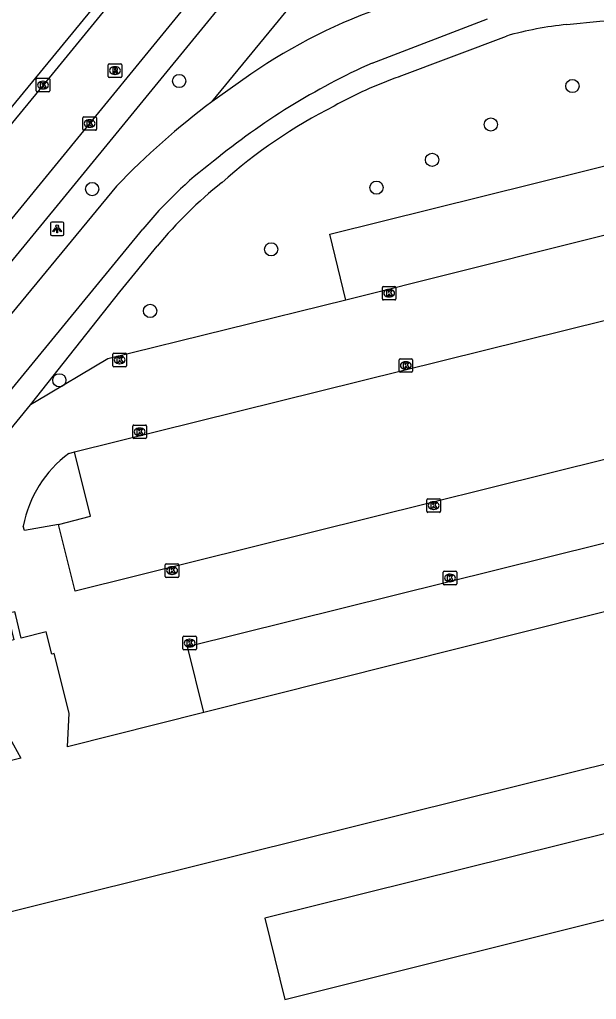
# Model space of a CAD drawing. Extents: x 159503 to 160347, y 382525 to 383272.
# Drawn here: x 160128 to 160170.6, y 382906.9 to 382979.1 of the extents above; entities that cross this region are included whole.
import ezdxf

# ---------------------------------------------------------------- set-up
doc = ezdxf.new("R2010")
doc.units = 0
for name, color, linetype in [('IMGEO_Boom', 7, 'Continuous'), ('IMGEO_Fietspad_gesloten', 7, 'Continuous'), ('IMGEO_Kolk', 7, 'Continuous'), ('IMGEO_Lichtpunt', 7, 'Continuous'), ('IMGEO_Pand', 7, 'Continuous'), ('IMGEO_Parkeervlak_open', 7, 'Continuous'), ('IMGEO_Rijbaan_lokaal_open', 7, 'Continuous'), ('IMGEO_Rioolput', 7, 'Continuous'), ('IMGEO_Voetpad_open', 7, 'Continuous')]:
    doc.layers.add(name, color=color, linetype=linetype)

msp = doc.modelspace()

# ---------------------------------------------------------------- linework, layer by layer
at = {"layer": 'IMGEO_Boom'}
for centre in [(160139.811, 382974.607), (160168.815, 382974.236), (160162.798, 382971.397), (160158.462, 382968.788), (160133.399, 382966.636), (160154.368, 382966.741), (160146.599, 382962.191), (160137.667, 382957.646), (160130.975, 382952.528)]:
    msp.add_circle(centre, 0.489, dxfattribs=at)
at = {"layer": 'IMGEO_Fietspad_gesloten'}
for points in [[(160154.045, 382975.931), (160162.544, 382979.182)], [(160145.092, 382975.102), (160142.631, 382973.377), (160142.221, 382973.071)], [(160135.187, 382966.854), (160124.8, 382954.255), (160112.544, 382939.34)], [(160116.522, 382938.568), (160137.139, 382963.667)]]:
    msp.add_lwpolyline(points, dxfattribs=at)
for centre, radius, start, end in [((160168.256, 382941.558), 40.765, 108.68781, 124.62816), ((160175.166, 382928.746), 51.697, 114.11419, 129.41657), ((160178.169, 382925.311), 59.777, 126.96822, 135.97549), ((160159.72, 382945.459), 29.008, 126.80681, 141.1189)]:
    msp.add_arc(centre, radius, start, end, dxfattribs=at)
at = {"layer": 'IMGEO_Kolk'}
for p, q in [((160129.267, 382973.88), (160129.267, 382974.732)), ((160129.342, 382974.806), (160130.194, 382974.806)), ((160129.755, 382974.586), (160129.78, 382974.586)), ((160130.268, 382974.732), (160130.268, 382973.88)), ((160130.194, 382973.806), (160129.342, 382973.806)), ((160129.778, 382974.026), (160129.753, 382974.026)), ((160132.786, 382971.969), (160133.638, 382971.969)), ((160132.711, 382971.043), (160132.711, 382971.895)), ((160133.199, 382971.749), (160133.224, 382971.749)), ((160133.712, 382971.895), (160133.712, 382971.043)), ((160133.638, 382970.969), (160132.786, 382970.969)), ((160133.222, 382971.189), (160133.197, 382971.189)), ((160154.796, 382958.528), (160154.796, 382959.38)), ((160154.871, 382959.454), (160155.723, 382959.454)), ((160155.284, 382959.234), (160155.309, 382959.234)), ((160155.797, 382959.38), (160155.797, 382958.528)), ((160155.723, 382958.454), (160154.871, 382958.454)), ((160155.307, 382958.674), (160155.282, 382958.674)), ((160134.927, 382953.606), (160134.927, 382954.458)), ((160135.002, 382954.532), (160135.854, 382954.532)), ((160135.415, 382954.312), (160135.44, 382954.312)), ((160135.928, 382954.458), (160135.928, 382953.606)), ((160156.029, 382953.193), (160156.029, 382954.045)), ((160156.104, 382954.119), (160156.956, 382954.119)), ((160156.517, 382953.899), (160156.542, 382953.899)), ((160157.03, 382954.045), (160157.03, 382953.193)), ((160135.854, 382953.532), (160135.002, 382953.532)), ((160135.438, 382953.752), (160135.413, 382953.752)), ((160156.54, 382953.339), (160156.515, 382953.339)), ((160156.956, 382953.119), (160156.104, 382953.119)), ((160136.394, 382948.302), (160136.394, 382949.154)), ((160136.469, 382949.228), (160137.321, 382949.228)), ((160136.882, 382949.008), (160136.907, 382949.008)), ((160137.395, 382949.154), (160137.395, 382948.302)), ((160137.321, 382948.228), (160136.469, 382948.228)), ((160136.905, 382948.448), (160136.88, 382948.448)), ((160158.156, 382943.788), (160159.008, 382943.788)), ((160158.081, 382942.862), (160158.081, 382943.714)), ((160158.569, 382943.568), (160158.594, 382943.568)), ((160159.082, 382943.714), (160159.082, 382942.862)), ((160159.008, 382942.788), (160158.156, 382942.788)), ((160158.592, 382943.008), (160158.567, 382943.008)), ((160138.789, 382938.065), (160138.789, 382938.917)), ((160138.864, 382938.991), (160139.716, 382938.991)), ((160139.277, 382938.771), (160139.302, 382938.771)), ((160139.79, 382938.917), (160139.79, 382938.065)), ((160139.3, 382938.211), (160139.275, 382938.211)), ((160159.283, 382937.518), (160159.283, 382938.37)), ((160159.358, 382938.444), (160160.21, 382938.444)), ((160159.771, 382938.224), (160159.796, 382938.224)), ((160160.284, 382938.37), (160160.284, 382937.518)), ((160139.716, 382937.991), (160138.864, 382937.991)), ((160160.21, 382937.444), (160159.358, 382937.444)), ((160159.794, 382937.664), (160159.769, 382937.664)), ((160140.083, 382932.715), (160140.083, 382933.567)), ((160140.158, 382933.641), (160141.01, 382933.641)), ((160140.571, 382933.421), (160140.596, 382933.421)), ((160141.084, 382933.567), (160141.084, 382932.715)), ((160141.01, 382932.641), (160140.158, 382932.641)), ((160140.594, 382932.861), (160140.569, 382932.861))]:
    msp.add_line(p, q, dxfattribs=at)
for points in [[(160129.267, 382973.88), (160129.267, 382974.732)], [(160129.342, 382974.806), (160130.194, 382974.806)], [(160129.588, 382974.506), (160129.711, 382974.506), (160129.711, 382974.355), (160129.841, 382974.506), (160130.005, 382974.506), (160129.859, 382974.355), (160130.012, 382974.106), (160129.86, 382974.106), (160129.775, 382974.27), (160129.711, 382974.203), (160129.711, 382974.106), (160129.588, 382974.106), (160129.588, 382974.506)], [(160130.268, 382974.732), (160130.268, 382973.88)], [(160130.194, 382973.806), (160129.342, 382973.806)], [(160132.786, 382971.969), (160133.638, 382971.969)], [(160132.711, 382971.043), (160132.711, 382971.895)], [(160133.032, 382971.669), (160133.155, 382971.669), (160133.155, 382971.518), (160133.285, 382971.669), (160133.449, 382971.669), (160133.303, 382971.518), (160133.456, 382971.269), (160133.304, 382971.269), (160133.219, 382971.433), (160133.155, 382971.366), (160133.155, 382971.269), (160133.032, 382971.269), (160133.032, 382971.669)], [(160133.712, 382971.895), (160133.712, 382971.043)], [(160133.638, 382970.969), (160132.786, 382970.969)], [(160154.796, 382958.528), (160154.796, 382959.38)], [(160154.871, 382959.454), (160155.723, 382959.454)], [(160155.117, 382959.154), (160155.24, 382959.154), (160155.24, 382959.003), (160155.37, 382959.154), (160155.534, 382959.154), (160155.388, 382959.003), (160155.541, 382958.754), (160155.389, 382958.754), (160155.304, 382958.918), (160155.24, 382958.851), (160155.24, 382958.754), (160155.117, 382958.754), (160155.117, 382959.154)], [(160155.797, 382959.38), (160155.797, 382958.528)], [(160155.723, 382958.454), (160154.871, 382958.454)], [(160134.927, 382953.606), (160134.927, 382954.458)], [(160135.002, 382954.532), (160135.854, 382954.532)], [(160135.248, 382954.232), (160135.371, 382954.232), (160135.371, 382954.081), (160135.501, 382954.232), (160135.665, 382954.232), (160135.519, 382954.081), (160135.672, 382953.832), (160135.52, 382953.832), (160135.435, 382953.996), (160135.371, 382953.929), (160135.371, 382953.832), (160135.248, 382953.832), (160135.248, 382954.232)], [(160135.928, 382954.458), (160135.928, 382953.606)], [(160156.029, 382953.193), (160156.029, 382954.045)], [(160156.104, 382954.119), (160156.956, 382954.119)], [(160157.03, 382954.045), (160157.03, 382953.193)], [(160135.854, 382953.532), (160135.002, 382953.532)], [(160156.35, 382953.819), (160156.473, 382953.819), (160156.473, 382953.668), (160156.603, 382953.819), (160156.767, 382953.819), (160156.621, 382953.668), (160156.774, 382953.419), (160156.622, 382953.419), (160156.537, 382953.583), (160156.473, 382953.516), (160156.473, 382953.419), (160156.35, 382953.419), (160156.35, 382953.819)], [(160156.956, 382953.119), (160156.104, 382953.119)], [(160136.394, 382948.302), (160136.394, 382949.154)], [(160136.469, 382949.228), (160137.321, 382949.228)], [(160136.715, 382948.928), (160136.838, 382948.928), (160136.838, 382948.777), (160136.968, 382948.928), (160137.132, 382948.928), (160136.986, 382948.777), (160137.139, 382948.528), (160136.987, 382948.528), (160136.902, 382948.692), (160136.838, 382948.625), (160136.838, 382948.528), (160136.715, 382948.528), (160136.715, 382948.928)], [(160137.395, 382949.154), (160137.395, 382948.302)], [(160137.321, 382948.228), (160136.469, 382948.228)], [(160158.156, 382943.788), (160159.008, 382943.788)], [(160158.081, 382942.862), (160158.081, 382943.714)], [(160158.402, 382943.488), (160158.525, 382943.488), (160158.525, 382943.337), (160158.655, 382943.488), (160158.819, 382943.488), (160158.673, 382943.337), (160158.826, 382943.088), (160158.674, 382943.088), (160158.589, 382943.252), (160158.525, 382943.185), (160158.525, 382943.088), (160158.402, 382943.088), (160158.402, 382943.488)], [(160159.082, 382943.714), (160159.082, 382942.862)], [(160159.008, 382942.788), (160158.156, 382942.788)], [(160138.789, 382938.065), (160138.789, 382938.917)], [(160138.864, 382938.991), (160139.716, 382938.991)], [(160139.79, 382938.917), (160139.79, 382938.065)], [(160139.11, 382938.691), (160139.233, 382938.691), (160139.233, 382938.54), (160139.363, 382938.691), (160139.527, 382938.691), (160139.381, 382938.54), (160139.534, 382938.291), (160139.382, 382938.291), (160139.297, 382938.455), (160139.233, 382938.388), (160139.233, 382938.291), (160139.11, 382938.291), (160139.11, 382938.691)], [(160159.283, 382937.518), (160159.283, 382938.37)], [(160159.358, 382938.444), (160160.21, 382938.444)], [(160159.604, 382938.144), (160159.727, 382938.144), (160159.727, 382937.993), (160159.857, 382938.144), (160160.021, 382938.144), (160159.875, 382937.993), (160160.028, 382937.744), (160159.876, 382937.744), (160159.791, 382937.908), (160159.727, 382937.841), (160159.727, 382937.744), (160159.604, 382937.744), (160159.604, 382938.144)], [(160160.284, 382938.37), (160160.284, 382937.518)], [(160139.716, 382937.991), (160138.864, 382937.991)], [(160160.21, 382937.444), (160159.358, 382937.444)], [(160140.083, 382932.715), (160140.083, 382933.567)], [(160140.158, 382933.641), (160141.01, 382933.641)], [(160140.404, 382933.341), (160140.527, 382933.341), (160140.527, 382933.19), (160140.657, 382933.341), (160140.821, 382933.341), (160140.675, 382933.19), (160140.828, 382932.941), (160140.676, 382932.941), (160140.591, 382933.105), (160140.527, 382933.038), (160140.527, 382932.941), (160140.404, 382932.941), (160140.404, 382933.341)], [(160141.084, 382933.567), (160141.084, 382932.715)], [(160141.01, 382932.641), (160140.158, 382932.641)]]:
    msp.add_lwpolyline(points, dxfattribs=at)
for centre, start, end in [((160129.344, 382974.73), 91.55205, 178.44795), ((160129.344, 382974.73), 91.55205, 178.44795), ((160130.192, 382974.73), 1.55205, 88.44795), ((160130.192, 382974.73), 1.55205, 88.44795), ((160129.344, 382973.882), 181.55205, 268.44795), ((160129.344, 382973.882), 181.55205, 268.44795), ((160130.192, 382973.882), 271.55205, 358.44795), ((160130.192, 382973.882), 271.55205, 358.44795), ((160132.788, 382971.893), 91.55205, 178.44795), ((160132.788, 382971.893), 91.55205, 178.44795), ((160133.636, 382971.893), 1.55205, 88.44795), ((160133.636, 382971.893), 1.55205, 88.44795), ((160132.788, 382971.045), 181.55205, 268.44795), ((160132.788, 382971.045), 181.55205, 268.44795), ((160133.636, 382971.045), 271.55205, 358.44795), ((160133.636, 382971.045), 271.55205, 358.44795), ((160154.873, 382959.378), 91.55205, 178.44795), ((160154.873, 382959.378), 91.55205, 178.44795), ((160155.721, 382959.378), 1.55205, 88.44795), ((160155.721, 382959.378), 1.55205, 88.44795), ((160154.873, 382958.53), 181.55205, 268.44795), ((160154.873, 382958.53), 181.55205, 268.44795), ((160155.721, 382958.53), 271.55205, 358.44795), ((160155.721, 382958.53), 271.55205, 358.44795), ((160135.004, 382954.456), 91.55205, 178.44795), ((160135.004, 382954.456), 91.55205, 178.44795), ((160135.852, 382954.456), 1.55205, 88.44795), ((160135.852, 382954.456), 1.55205, 88.44795), ((160156.106, 382954.043), 91.55205, 178.44795), ((160156.106, 382954.043), 91.55205, 178.44795), ((160156.954, 382954.043), 1.55205, 88.44795), ((160156.954, 382954.043), 1.55205, 88.44795), ((160135.004, 382953.608), 181.55205, 268.44795), ((160135.004, 382953.608), 181.55205, 268.44795), ((160135.852, 382953.608), 271.55205, 358.44795), ((160135.852, 382953.608), 271.55205, 358.44795), ((160156.106, 382953.195), 181.55205, 268.44795), ((160156.106, 382953.195), 181.55205, 268.44795), ((160156.954, 382953.195), 271.55205, 358.44795), ((160156.954, 382953.195), 271.55205, 358.44795), ((160136.471, 382949.152), 91.55205, 178.44795), ((160136.471, 382949.152), 91.55205, 178.44795), ((160137.319, 382949.152), 1.55205, 88.44795), ((160137.319, 382949.152), 1.55205, 88.44795), ((160136.471, 382948.304), 181.55205, 268.44795), ((160136.471, 382948.304), 181.55205, 268.44795), ((160137.319, 382948.304), 271.55205, 358.44795), ((160137.319, 382948.304), 271.55205, 358.44795), ((160158.158, 382943.712), 91.55205, 178.44795), ((160158.158, 382943.712), 91.55205, 178.44795), ((160159.006, 382943.712), 1.55205, 88.44795), ((160159.006, 382943.712), 1.55205, 88.44795), ((160158.158, 382942.864), 181.55205, 268.44795), ((160158.158, 382942.864), 181.55205, 268.44795), ((160159.006, 382942.864), 271.55205, 358.44795), ((160159.006, 382942.864), 271.55205, 358.44795), ((160138.866, 382938.915), 91.55205, 178.44795), ((160138.866, 382938.915), 91.55205, 178.44795), ((160139.714, 382938.915), 1.55205, 88.44795), ((160139.714, 382938.915), 1.55205, 88.44795), ((160138.866, 382938.067), 181.55205, 268.44795), ((160138.866, 382938.067), 181.55205, 268.44795), ((160139.714, 382938.067), 271.55205, 358.44795), ((160139.714, 382938.067), 271.55205, 358.44795), ((160159.36, 382938.368), 91.55205, 178.44795), ((160159.36, 382938.368), 91.55205, 178.44795), ((160160.208, 382938.368), 1.55205, 88.44795), ((160160.208, 382938.368), 1.55205, 88.44795), ((160159.36, 382937.52), 181.55205, 268.44795), ((160159.36, 382937.52), 181.55205, 268.44795), ((160160.208, 382937.52), 271.55205, 358.44795), ((160160.208, 382937.52), 271.55205, 358.44795), ((160140.16, 382933.565), 91.55205, 178.44795), ((160140.16, 382933.565), 91.55205, 178.44795), ((160141.008, 382933.565), 1.55205, 88.44795), ((160141.008, 382933.565), 1.55205, 88.44795), ((160140.16, 382932.717), 181.55205, 268.44795), ((160140.16, 382932.717), 181.55205, 268.44795), ((160141.008, 382932.717), 271.55205, 358.44795), ((160141.008, 382932.717), 271.55205, 358.44795)]:
    msp.add_arc(centre, 0.0765, start, end, dxfattribs=at)
for centre, major_axis, ratio, start_param, end_param in [((160129.754, 382974.306), (-0.387, 0.002), 0.722429, 4.712389, 7.853982), ((160129.779, 382974.306), (-0.39, 0.002), 0.717154, 1.570796, 4.712389), ((160133.198, 382971.469), (-0.387, 0.002), 0.722429, 4.712389, 7.853982), ((160133.223, 382971.469), (-0.39, 0.002), 0.717154, 1.570796, 4.712389), ((160155.283, 382958.954), (-0.387, 0.002), 0.722429, 4.712389, 7.853982), ((160155.308, 382958.954), (-0.39, 0.002), 0.717154, 1.570796, 4.712389), ((160135.414, 382954.032), (-0.387, 0.002), 0.722429, 4.712389, 7.853982), ((160135.439, 382954.032), (-0.39, 0.002), 0.717154, 1.570796, 4.712389), ((160156.516, 382953.619), (-0.387, 0.002), 0.722429, 4.712389, 7.853982), ((160156.541, 382953.619), (-0.39, 0.002), 0.717154, 1.570796, 4.712389), ((160136.881, 382948.728), (-0.387, 0.002), 0.722429, 4.712389, 7.853982), ((160136.906, 382948.728), (-0.39, 0.002), 0.717154, 1.570796, 4.712389), ((160158.568, 382943.288), (-0.387, 0.002), 0.722429, 4.712389, 7.853982), ((160158.593, 382943.288), (-0.39, 0.002), 0.717154, 1.570796, 4.712389), ((160139.276, 382938.491), (-0.387, 0.002), 0.722429, 4.712389, 7.853982), ((160139.301, 382938.491), (-0.39, 0.002), 0.717154, 1.570796, 4.712389), ((160159.77, 382937.944), (-0.387, 0.002), 0.722429, 4.712389, 7.853982), ((160159.795, 382937.944), (-0.39, 0.002), 0.717154, 1.570796, 4.712389), ((160140.57, 382933.141), (-0.387, 0.002), 0.722429, 4.712389, 7.853982), ((160140.595, 382933.141), (-0.39, 0.002), 0.717154, 1.570796, 4.712389)]:
    msp.add_ellipse(centre, major_axis=major_axis, ratio=ratio, start_param=start_param, end_param=end_param, dxfattribs=at)
at = {"layer": 'IMGEO_Lichtpunt'}
for p, q in [((160130.315, 382964.108), (160130.315, 382963.301)), ((160130.315, 382964.108), (160130.315, 382963.301)), ((160131.217, 382964.203), (160130.409, 382964.203)), ((160131.217, 382964.203), (160130.409, 382964.203)), ((160131.311, 382963.301), (160131.311, 382964.108)), ((160131.311, 382963.301), (160131.311, 382964.108)), ((160130.409, 382963.207), (160131.217, 382963.207)), ((160130.409, 382963.207), (160131.217, 382963.207))]:
    msp.add_line(p, q, dxfattribs=at)
for points in [[(160130.689, 382963.772), (160130.728, 382963.744), (160130.54, 382963.482), (160130.502, 382963.509), (160130.689, 382963.772)], [(160130.791, 382963.724), (160130.838, 382963.724), (160130.838, 382963.402), (160130.791, 382963.402), (160130.791, 382963.724)], [(160130.901, 382963.744), (160130.939, 382963.771), (160131.126, 382963.509), (160131.087, 382963.481), (160130.901, 382963.744)]]:
    msp.add_lwpolyline(points, dxfattribs=at)
msp.add_circle((160130.814, 382963.906), 0.0994, dxfattribs=at)
for centre, start, end in [((160130.409, 382964.108), 90, 180), ((160130.409, 382964.108), 90, 180), ((160131.217, 382964.108), 0, 90), ((160131.217, 382964.108), 0, 90), ((160130.409, 382963.301), 180, 270), ((160130.409, 382963.301), 180, 270), ((160131.217, 382963.301), 270, 0), ((160131.217, 382963.301), 270, 360)]:
    msp.add_arc(centre, 0.0946, start, end, dxfattribs=at)
at = {"layer": 'IMGEO_Pand'}
for points in [[(160179.697, 382937.579), (160141.642, 382928.024)], [(160141.642, 382928.024), (160131.566, 382925.494), (160131.687, 382927.974), (160130.588, 382932.367), (160130.42, 382932.321), (160130.008, 382933.962), (160128.165, 382933.499), (160127.768, 382935.176), (160127.701, 382935.457), (160127.142, 382935.318), (160127.608, 382933.376), (160125.681, 382932.892), (160126.09, 382931.265), (160125.898, 382931.217), (160127.052, 382926.623), (160128.122, 382924.66), (160122.517, 382923.253), (160122.476, 382923.417), (160121.084, 382923.057), (160121.28, 382922.259)], [(160121.28, 382922.259), (160122.279, 382918.202), (160123.743, 382912.257), (160125.122, 382912.616), (160125.106, 382912.771), (160184.104, 382927.438), (160184.147, 382927.271), (160187.57, 382928.16)], [(160146.124, 382912.84), (160147.616, 382906.857), (160174.577, 382913.58), (160175.316, 382910.585), (160181.316, 382912.063), (160179.103, 382921.045), (160146.124, 382912.84)]]:
    msp.add_lwpolyline(points, dxfattribs=at)
at = {"layer": 'IMGEO_Parkeervlak_open'}
for points in [[(160152.102, 382958.441), (160150.936, 382963.307), (160184.863, 382971.745), (160194.997, 382971.419)], [(160130.901, 382941.899), (160133.261, 382942.5), (160132.1, 382947.258)]]:
    msp.add_lwpolyline(points, dxfattribs=at)
at = {"layer": 'IMGEO_Rijbaan_lokaal_open'}
for points in [[(160158.238, 383008.952), (160157.318, 383007.852), (160155.874, 383006.127), (160150.829, 383000), (160144.045, 382991.762), (160129.769, 382974.304), (160117.973, 382959.953), (160103.01, 382941.767), (160099.179, 382937.054)], [(160109.396, 382942.33), (160121.962, 382957.729), (160133.211, 382971.471), (160147.464, 382988.903), (160156.506, 383000), (160158.319, 383002.225), (160160.786, 383005.272)], [(160194.997, 382971.419), (160194.89, 382966.466), (160185.144, 382966.731), (160152.102, 382958.441)], [(160132.1, 382947.258), (160186.415, 382960.731), (160191.524, 382960.616), (160192.701, 382956.044)], [(160152.102, 382958.441), (160134.551, 382954.107), (160129.264, 382950.967), (160128.841, 382950.716)], [(160188.918, 382951.097), (160132.141, 382936.978), (160130.901, 382941.899)], [(160117.927, 382937.356), (160128.841, 382950.716)], [(160131.667, 382947.133), (160132.1, 382947.258)], [(160141.642, 382928.024), (160140.434, 382932.889), (160178.536, 382942.351), (160179.697, 382937.579)], [(160130.901, 382941.899), (160128.411, 382941.454), (160128.31, 382941.775)]]:
    msp.add_lwpolyline(points, dxfattribs=at)
msp.add_arc((160136.895, 382940.127), 8.741, 126.72938, 169.13306, dxfattribs=at)
at = {"layer": 'IMGEO_Rioolput'}
for p, q in [((160134.575, 382974.951), (160134.575, 382975.803)), ((160134.65, 382975.877), (160135.502, 382975.877)), ((160135.063, 382975.657), (160135.088, 382975.657)), ((160135.576, 382975.803), (160135.576, 382974.951)), ((160135.502, 382974.877), (160134.65, 382974.877)), ((160135.086, 382975.097), (160135.061, 382975.097))]:
    msp.add_line(p, q, dxfattribs=at)
for points in [[(160134.575, 382974.951), (160134.575, 382975.803)], [(160134.65, 382975.877), (160135.502, 382975.877)], [(160135.576, 382975.803), (160135.576, 382974.951)], [(160135.502, 382974.877), (160134.65, 382974.877)], [(160135.164, 382975.575), (160134.912, 382975.577), (160134.912, 382975.177)], [(160134.912, 382975.177), (160135.036, 382975.177), (160135.036, 382975.339), (160135.047, 382975.339)], [(160135.09, 382975.496), (160135.036, 382975.496), (160135.036, 382975.415)], [(160135.036, 382975.415), (160135.088, 382975.415)], [(160135.094, 382975.31), (160135.165, 382975.177), (160135.305, 382975.177), (160135.24, 382975.303)]]:
    msp.add_lwpolyline(points, dxfattribs=at)
for centre, radius, start, end in [((160134.652, 382975.801), 0.0765, 91.55205, 178.44795), ((160134.652, 382975.801), 0.0765, 91.55205, 178.44795), ((160135.5, 382975.801), 0.0765, 1.55205, 88.44795), ((160135.5, 382975.801), 0.0765, 1.55205, 88.44795), ((160134.652, 382974.953), 0.0765, 181.55205, 268.44795), ((160134.652, 382974.953), 0.0765, 181.55205, 268.44795), ((160135.046, 382975.286), 0.0533, 26.02933, 88.69889), ((160135.072, 382975.604), 0.19, 274.7715, 282.96867), ((160135.096, 382975.4), 0.0964, 77.00612, 93.18647), ((160135.11, 382975.457), 0.0378, 276.66336, 79.67722), ((160135.163, 382975.465), 0.109, 350.36119, 89.41601), ((160135.161, 382975.465), 0.112, 277.58423, 350.98172), ((160135.145, 382975.25), 0.108, 29.51342, 73.79051), ((160135.5, 382974.953), 0.0765, 271.55205, 358.44795), ((160135.5, 382974.953), 0.0765, 271.55205, 358.44795)]:
    msp.add_arc(centre, radius, start, end, dxfattribs=at)
for centre, major_axis, ratio, start_param, end_param in [((160135.062, 382975.377), (-0.387, 0.002), 0.722429, 4.712389, 7.853982), ((160135.087, 382975.377), (-0.39, 0.002), 0.717154, 1.570796, 4.712389)]:
    msp.add_ellipse(centre, major_axis=major_axis, ratio=ratio, start_param=start_param, end_param=end_param, dxfattribs=at)
at = {"layer": 'IMGEO_Voetpad_open'}
for points in [[(160157.151, 383008.889), (160149.859, 383000), (160117.727, 382960.89), (160097.941, 382936.796), (160098.553, 382936.323), (160099.056, 382935.935)], [(160142.221, 382973.071), (160164.261, 382999.891), (160166.315, 383002.276)], [(160160.322, 383001.472), (160159.078, 383000), (160131.041, 382965.697), (160112.9, 382943.577)], [(160168.413, 382978.769), (160170.843, 382979.021), (160172.424, 382979.092), (160175.163, 382978.763)], [(160156.028, 382974.927), (160163.95, 382977.925)], [(160128.841, 382950.716), (160135.441, 382959.042), (160138.195, 382962.414)]]:
    msp.add_lwpolyline(points, dxfattribs=at)
for centre, radius, start, end in [((160170.83, 382953.764), 25.122, 95.52203, 105.8955), ((160166.556, 382945.294), 31.447, 109.55861, 119.15994), ((160168.931, 382937.931), 39.064, 116.94025, 131.67989), ((160162.216, 382942.811), 31.005, 128.40552, 140.7823)]:
    msp.add_arc(centre, radius, start, end, dxfattribs=at)

doc.saveas('drawing.dxf')
